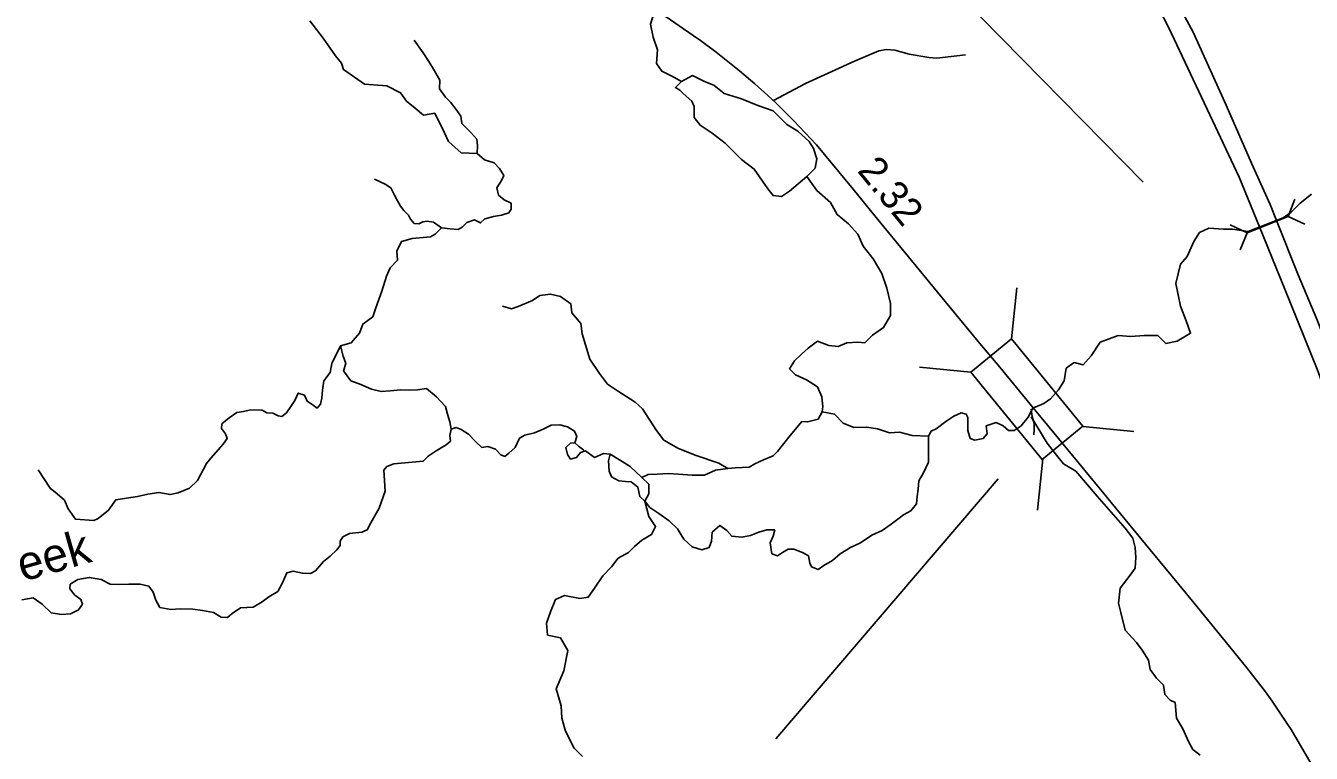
# Model space of a CAD drawing. Extents: x 2082433 to 2279600, y 546599 to 755198.
# Drawn here: x 2171934 to 2177586, y 559298 to 562498 of the extents above; entities that cross this region are included whole.
import ezdxf

# ---------------------------------------------------------------- set-up
doc = ezdxf.new("R2010")
doc.units = 0
for name, color, linetype in [('Exist Hydrographic Creek Single Shore', 7, 'Continuous'), ('Exist Hydrographic Creek Single Shore Label', 7, 'Continuous'), ('Exist Hydrographic Misc Water Feature', 7, 'Continuous'), ('Exist Hydrographic Pond Over 1500 Sq Ft', 7, 'Continuous'), ('Exist Road Non-System Type 51', 7, 'Continuous'), ('Exist Road Primary Interstate Divided Center Attributed', 7, 'Continuous'), ('Exist Road Primary Interstate Structure Culvert CELL', 7, 'Continuous'), ('Exist Road Primary Interstate Structure Culvert Number Label', 7, 'Continuous'), ('Exist Road Primary NC Attributed', 7, 'Continuous'), ('Exist Road Primary NC Service Mileage Hundredths English Label', 7, 'Continuous'), ('Exist Road Primary NC Structure Standard Bridge CELL', 7, 'Continuous'), ('Exist Road Primary NC Structure Standard Bridge Number Label', 7, 'Continuous')]:
    doc.layers.add(name, color=color, linetype=linetype)

msp = doc.modelspace()

# ---------------------------------------------------------------- linework, layer by layer
at = {"layer": 'Exist Hydrographic Creek Single Shore'}
for points in [[(2174670.1, 562783.7), (2174707.7, 562614.1), (2174700.2, 562565.1), (2174681.3, 562504.8), (2174692.6, 562448.2), (2174711.5, 562391.7), (2174707.7, 562331.4), (2174730.3, 562297.5), (2174783, 562271.1), (2174816.9, 562252.2)], [(2173182.5, 562519.8), (2173240.9, 562442.6), (2173295.5, 562365.3), (2173321.9, 562333.3), (2173331.3, 562305), (2173423.5, 562240.9), (2173521.5, 562233.4), (2173581.7, 562203.2), (2173608.1, 562165.5), (2173645.7, 562135.4), (2173683.4, 562105.2), (2173732.3, 562112.8), (2173773.8, 562029.9), (2173792.6, 561988.4), (2173849.1, 561939.4), (2173918.8, 561935.6)], [(2173762.5, 561609.6), (2173800.1, 561604), (2173835.9, 561602.1), (2173852.9, 561611.5), (2173873.6, 561632.2), (2173907.5, 561643.5), (2173933.8, 561630.3), (2173952.6, 561649.2), (2173990.3, 561658.6), (2174026.1, 561664.3), (2174058.1, 561675.6), (2174067.5, 561690.6), (2174067.5, 561717), (2174037.4, 561732.1), (2174012.9, 561752.8), (2174005.4, 561784.9), (2174026.1, 561816.9), (2174035.5, 561839.5), (2174016.7, 561869.7), (2173994.1, 561894.2), (2173950.8, 561907.4), (2173918.8, 561935.6), (2173920.6, 561971.4), (2173916.9, 561999.7), (2173890.5, 562028), (2173851, 562067.6), (2173847.2, 562099.6), (2173826.5, 562129.7), (2173802, 562161.8), (2173779.4, 562184.4), (2173753.1, 562220.2), (2173754.9, 562257.9), (2173730.5, 562299.4), (2173706, 562340.8), (2173681.5, 562378.5), (2173642, 562435)], [(2173762.5, 561609.6), (2173726.7, 561634.1), (2173698.4, 561637.9), (2173679.6, 561636), (2173662.7, 561626.6), (2173642, 561628.5), (2173625, 561647.3), (2173617.5, 561664.3), (2173596.8, 561685), (2173581.7, 561703.8), (2173568.5, 561728.3), (2173555.3, 561752.8), (2173538.4, 561784.9), (2173513.9, 561801.8), (2173466.8, 561822.6)], [(2175367.8, 561835), (2175411.9, 561773.6), (2175472.2, 561720.8), (2175502.3, 561668), (2175551.3, 561626.6), (2175592.7, 561581.3), (2175615.3, 561528.6), (2175660.5, 561472), (2175698.1, 561408), (2175720.7, 561343.9), (2175735.8, 561276), (2175735.8, 561223.3), (2175705.7, 561170.5), (2175656.7, 561136.6), (2175622.8, 561102.7), (2175592.7, 561106.4), (2175543.7, 561102.7), (2175506.1, 561087.6), (2175464.7, 561091.4), (2175415.7, 561110.2), (2175374.3, 561080), (2175344.1, 561053.7), (2175314, 561023.5), (2175291.4, 560989.6), (2175317.8, 560963.2), (2175366.7, 560940.6), (2175415.7, 560910.4), (2175434.5, 560865.2), (2175438.3, 560823.7), (2175435.8, 560799.8)], [(2177587.3, 561757.2), (2177537.6, 561717.4), (2177497.8, 561677.6), (2177463.1, 561652.7), (2177309, 561593), (2177239.5, 561603), (2177199.7, 561603), (2177135.1, 561608), (2177095.4, 561588.1), (2177070.5, 561548.3), (2177040.7, 561483.6), (2177010.9, 561448.8), (2176991, 561364.3), (2177010.9, 561264.8), (2177035.7, 561200.2), (2177055.6, 561145.5), (2176996, 561110.7), (2176946.3, 561100.7), (2176911.5, 561135.5), (2176851.9, 561135.5), (2176792.3, 561130.6), (2176737.6, 561135.5), (2176658.1, 561105.7), (2176618.4, 561046), (2176583.6, 561006.2), (2176543.8, 561016.2), (2176509, 560991.3), (2176499.1, 560936.6), (2176474.3, 560896.8), (2176439.5, 560857), (2176409.7, 560837.1), (2176361.3, 560816.2), (2176341.5, 560776.4), (2176310.3, 560737.7), (2176280.5, 560717.8), (2176255.6, 560717.8), (2176230.8, 560737.7), (2176201, 560752.6), (2176156.3, 560737.7)], [(2173318.1, 561089.5), (2173365.2, 561102.7), (2173400.9, 561146), (2173416, 561185.6), (2173459.3, 561217.6), (2173472.5, 561257.2), (2173498.9, 561330.7), (2173519.6, 561396.7), (2173536.5, 561432.5), (2173568.5, 561466.4), (2173564.8, 561506), (2173585.5, 561549.3), (2173632.5, 561562.5), (2173664.6, 561564.4), (2173713.5, 561570), (2173734.2, 561581.3), (2173762.5, 561609.6)], [(2175020.9, 560551.2), (2174981.1, 560573.6), (2174881.7, 560608.4), (2174804.7, 560638.2), (2174740.1, 560675.5), (2174707.8, 560717.8), (2174675.5, 560767.5), (2174645.7, 560812.3), (2174613.4, 560842.1), (2174536.4, 560891.8), (2174491.7, 560921.7), (2174456.9, 560968.9), (2174414.7, 561031.1), (2174379.9, 561143), (2174374.9, 561187.7), (2174335.2, 561235), (2174330.2, 561274.8), (2174285.5, 561307.1), (2174240.8, 561317), (2174193.6, 561312.1), (2174161.3, 561289.7), (2174099.2, 561262.3), (2174069.3, 561252.4), (2174029.6, 561264.8)], [(2173318.1, 561089.5), (2173280.4, 561012.2), (2173272.9, 560972.6), (2173244.7, 560936.8), (2173239, 560895.4), (2173235.2, 560859.6), (2173229.6, 560833.2), (2173214.5, 560816.2), (2173197.6, 560829.4), (2173171.2, 560846.4), (2173159.9, 560872.8), (2173131.7, 560882.2), (2173116.6, 560850.1), (2173099.7, 560823.8), (2173080.8, 560795.5), (2173060.1, 560778.5), (2173043.2, 560782.3), (2173020.6, 560793.6), (2172994.2, 560795.5), (2172973.5, 560806.8), (2172922.7, 560808.7), (2172890.7, 560801.1), (2172862.4, 560797.4), (2172828.5, 560772.9), (2172796.5, 560746.5), (2172794.6, 560725.8), (2172811.6, 560703.1), (2172819.1, 560682.4), (2172802.2, 560657.9), (2172747.6, 560595.7), (2172728.7, 560573.1), (2172689.2, 560497.7), (2172653.4, 560463.8), (2172604.5, 560443.1), (2172568.7, 560435.5), (2172519.7, 560445), (2172470.8, 560437.4), (2172425.6, 560428), (2172376.6, 560420.5), (2172329.5, 560412.9), (2172297.5, 560367.7), (2172252.3, 560330), (2172233.5, 560322.5)], [(2173803.9, 560723.9), (2173798.2, 560755.9), (2173788.8, 560789.8), (2173779.4, 560823.8), (2173758.7, 560844.5), (2173739.9, 560865.2), (2173696.6, 560902.9), (2173657, 560897.2), (2173619.4, 560895.4), (2173583.6, 560897.2), (2173536.5, 560891.6), (2173497, 560889.7), (2173453.7, 560899.1), (2173406.6, 560919.9), (2173363.3, 560936.8), (2173331.3, 560980.2), (2173340.7, 561012.2), (2173329.4, 561044.2), (2173318.1, 561089.5)], [(2175902.8, 560692.9), (2175830.8, 560695.4), (2175776.1, 560710.3), (2175731.4, 560707.8), (2175679.2, 560725.2), (2175632, 560732.7), (2175574.9, 560730.2), (2175527.7, 560750.1), (2175490.4, 560789.9), (2175435.8, 560799.8), (2175418.4, 560767.5), (2175371.2, 560755.1), (2175346.3, 560757.6), (2175289.2, 560688), (2175239.5, 560625.8), (2175219.6, 560605.9), (2175177.4, 560588.5), (2175140.1, 560571.1), (2175115.3, 560556.2), (2175053.2, 560553.7), (2175020.9, 560551.2)], [(2176156.3, 560737.7), (2176161.2, 560702.9), (2176143.8, 560683), (2176106.6, 560675.5), (2176086.7, 560683), (2176076.8, 560717.8), (2176076.8, 560745.1), (2176076.8, 560775), (2176069.3, 560789.9), (2176046.9, 560794.9), (2176014.6, 560780), (2175979.9, 560757.6), (2175937.6, 560725.2), (2175915.3, 560715.3), (2175902.8, 560692.9)], [(2176365.8, 560699.2), (2176367.7, 560723.3), (2176367.4, 560745.2), (2176365.6, 560759.3), (2176359.5, 560779.2), (2176354.1, 560810.9)], [(2174348.1, 560663.6), (2174357.5, 560691.8), (2174346.2, 560714.4), (2174316.1, 560733.3), (2174282.2, 560742.7), (2174244.5, 560740.8), (2174208.7, 560723.9), (2174171.1, 560706.9), (2174127.8, 560697.5), (2174105.2, 560684.3), (2174086.3, 560642.8), (2174058.1, 560618.3), (2174041.1, 560603.3), (2174022.3, 560610.8), (2173999.7, 560635.3), (2173965.8, 560646.6), (2173939.5, 560642.8), (2173913.1, 560667.3), (2173881.1, 560701.3), (2173849.1, 560722), (2173826.5, 560731.4), (2173803.9, 560723.9)], [(2177098.3, 559289.9), (2177065.3, 559314.7), (2177046.1, 559350.4), (2177021.4, 559405.4), (2176993.9, 559452.1), (2176988.4, 559520.9), (2176966.4, 559531.9), (2176941.7, 559556.6), (2176936.2, 559597.9), (2176906, 559628.1), (2176878.5, 559666.6), (2176870.3, 559707.9), (2176842.8, 559751.9), (2176818.1, 559784.9), (2176768.6, 559839.9), (2176749.4, 559916.9), (2176738.4, 559958.1), (2176746.6, 560024.1), (2176790.6, 560081.8), (2176812.6, 560112.1), (2176815.3, 560158.8), (2176812.6, 560202.8), (2176801.6, 560244.1), (2176768.6, 560288.1), (2176645, 560428.3), (2176551.6, 560538.3), (2176496.6, 560571.3), (2176466.4, 560609.8), (2176425.2, 560662), (2176355, 560777.5)], [(2173803.9, 560723.9), (2173798.5, 560695.5), (2173802.2, 560671.4), (2173781.8, 560654.6), (2173739.1, 560628.6), (2173703.9, 560604.5), (2173681.6, 560582.2), (2173633.3, 560578.5), (2173551.7, 560571), (2173522, 560559.9), (2173509, 560543.2), (2173513.7, 560450.3), (2173487.7, 560376), (2173450.6, 560311), (2173435.7, 560281.3), (2173411.6, 560270.1), (2173357.8, 560264.5), (2173328.1, 560249.7), (2173317, 560231.1), (2173317, 560212.5), (2173302.1, 560192.1), (2173272.4, 560164.2), (2173242.8, 560141.9), (2173207.5, 560101.1), (2173185.2, 560088.1), (2173150, 560089.9), (2173109.2, 560099.2), (2173081.3, 560091.8), (2173060.9, 560045.3), (2173042.4, 560010), (2173003.4, 559985.9), (2172973.7, 559963.6), (2172933.8, 559941.3), (2172878.1, 559937.6), (2172841, 559913.4), (2172820.6, 559894.9), (2172792.8, 559896.7), (2172759.4, 559917.2), (2172711.1, 559926.4), (2172668.5, 559932), (2172612.8, 559933.9), (2172572, 559930.2), (2172523.7, 559939.4), (2172505.2, 559971), (2172494, 560006.3), (2172475.5, 560032.3), (2172436.5, 560041.6), (2172386.4, 560041.6), (2172340, 560039.8), (2172304.8, 560041.6), (2172264.9, 560062.1), (2172212.9, 560071.3), (2172162.8, 560062.1), (2172129.4, 560041.6), (2172127.6, 560021.2), (2172149.8, 559993.3), (2172175.8, 559974.7), (2172183.2, 559954.3), (2172166.5, 559928.3), (2172131.3, 559911.6), (2172090.5, 559907.9), (2172045.9, 559915.3), (2172006, 559954.3), (2171967.1, 559982.2), (2171917, 559972.9)], [(2175902.8, 560692.9), (2175902.8, 560633.2), (2175902.8, 560578.5), (2175880.5, 560531.3), (2175860.6, 560496.5), (2175858.1, 560459.2), (2175853.2, 560426.9), (2175850.7, 560394.5), (2175825.8, 560364.7), (2175793.5, 560347.3), (2175773.7, 560332.4), (2175738.9, 560305), (2175699.1, 560277.7), (2175654.4, 560257.8), (2175604.7, 560223), (2175560, 560203.1), (2175515.3, 560175.7), (2175480.5, 560145.9), (2175443.2, 560123.5), (2175418.4, 560106.1), (2175388.6, 560118.5), (2175381.1, 560133.5), (2175376.1, 560165.8), (2175348.8, 560180.7), (2175311.5, 560195.6), (2175286.7, 560195.6), (2175261.9, 560180.7), (2175239.5, 560165.8), (2175214.7, 560175.7), (2175207.2, 560223), (2175219.6, 560252.8), (2175227.1, 560280.2), (2175192.3, 560280.2), (2175157.5, 560270.2), (2175120.2, 560255.3), (2175083, 560247.8), (2175038.3, 560252.8), (2175015.9, 560277.7), (2174986.1, 560300.1), (2174951.3, 560270.2), (2174948.8, 560230.4), (2174938.9, 560203.1), (2174906.6, 560193.1), (2174864.4, 560205.6), (2174827.1, 560240.4), (2174799.8, 560285.1), (2174762.5, 560319.9), (2174717.8, 560352.3), (2174678, 560379.6), (2174655.7, 560407)], [(2174474.3, 560615.8), (2174434.7, 560599.5), (2174395.1, 560627.8), (2174372.5, 560620.2), (2174355.6, 560599.5), (2174329.2, 560592), (2174316.1, 560612.7), (2174308.5, 560642.8), (2174329.2, 560661.7), (2174348.1, 560663.6), (2174365, 560648.5), (2174387.6, 560631.5)], [(2174643.2, 560511.4), (2174591.1, 560558.7), (2174543.9, 560588.5), (2174504.1, 560613.4), (2174474.3, 560615.8)], [(2174655.7, 560407), (2174633.3, 560426.9), (2174625.8, 560469.1), (2174596, 560491.5), (2174571.2, 560494), (2174541.4, 560496.5), (2174509.1, 560513.9), (2174499.1, 560538.8), (2174496.7, 560583.5), (2174504.1, 560613.4)], [(2175020.9, 560551.2), (2174966.2, 560543.7), (2174919, 560521.4), (2174864.4, 560521.4), (2174802.2, 560526.3), (2174760, 560528.8), (2174710.3, 560526.3), (2174670.6, 560523.8), (2174643.2, 560511.4)], [(2174655.7, 560407), (2174673.1, 560439.3), (2174673.1, 560481.6), (2174643.2, 560511.4)], [(2174655.7, 560407), (2174673.1, 560339.8), (2174702.9, 560295.1), (2174685.5, 560260.3), (2174643.2, 560235.4), (2174610.9, 560208.1), (2174583.6, 560180.7), (2174538.9, 560155.8), (2174509.1, 560118.5), (2174471.8, 560078.8), (2174434.5, 560024.1), (2174407.2, 559984.3), (2174370, 559979.3), (2174302.9, 559991.7), (2174263.1, 559974.3), (2174240.8, 559919.6), (2174223.4, 559869.9), (2174228.3, 559817.7), (2174285.5, 559805.2), (2174317.8, 559750.5), (2174300.4, 559661), (2174265.6, 559581.4), (2174288, 559506.9), (2174290.5, 559452.1), (2174307.8, 559395), (2174345.1, 559320.4), (2174382.4, 559283.1)]]:
    msp.add_lwpolyline(points, dxfattribs=at)
at = {"layer": 'Exist Hydrographic Misc Water Feature'}
msp.add_lwpolyline([(2172233.5, 560322.5), (2172152.5, 560328.1), (2172120.5, 560373.3), (2172103.6, 560411), (2172071.6, 560439.3), (2172041.5, 560463.8), (2171988.7, 560544.8)], dxfattribs=at)
at = {"layer": 'Exist Hydrographic Pond Over 1500 Sq Ft'}
msp.add_lwpolyline([(2174816.9, 562252.2), (2174865.9, 562278.6), (2174918.6, 562252.2), (2174960, 562237.2), (2175005.2, 562199.5), (2175080.5, 562176.9), (2175152.1, 562146.7), (2175219.9, 562124.1), (2175280.1, 562063.8), (2175329.1, 562033.6), (2175378, 561988.4), (2175396.9, 561958.2), (2175411.9, 561913), (2175404.4, 561871.6), (2175367.8, 561835), (2175291.4, 561769.8), (2175257.5, 561747.2), (2175219.9, 561750.9), (2175197.3, 561781.1), (2175137, 561867.8), (2175080.5, 561909.2), (2175009, 561980.9), (2174952.5, 562026.1), (2174899.8, 562060), (2174873.4, 562093.9), (2174873.4, 562142.9), (2174862.1, 562165.5), (2174824.5, 562199.5), (2174809.4, 562214.5), (2174790.6, 562225.9)], close=True, dxfattribs=at)
at = {"layer": 'Exist Road Non-System Type 51'}
msp.add_lwpolyline([(2175221.1, 562168.7), (2175362.5, 562244.1), (2175577.4, 562342.6), (2175684.2, 562386.9), (2175718.9, 562393.9), (2175755, 562391.1), (2175818.8, 562373.1), (2175904.8, 562357.8), (2175939.4, 562355), (2176065.6, 562370.3)], dxfattribs=at)
at = {"layer": 'Exist Road Primary Interstate Divided Center Attributed'}
for points in [[(2174845.9, 565828.2), (2175164.1, 565394.3), (2175431.6, 565020.1), (2175679.8, 564662.7), (2175945.9, 564271.5), (2176172.2, 563904.2), (2176391.6, 563549.8), (2176556.4, 563264.9), (2176685, 563014.7), (2176794.7, 562815.2), (2176958.5, 562491.5), (2177140.1, 562106.4), (2177269.2, 561831.4), (2177358, 561613)], [(2177434, 561641.8), (2177405.7, 561712.2), (2177323.8, 561892.9), (2177211.6, 562149), (2177066.5, 562470.2), (2177002.1, 562588.8), (2176863.2, 562854.9), (2176755.4, 563075.3), (2176592.1, 563360.2), (2176453.1, 563598.5), (2176237.7, 563964.8), (2175980.6, 564377.8), (2175729.4, 564733.2), (2175571.4, 564936.4), (2175438.6, 565146.1), (2175148.7, 565557.1), (2174927.3, 565864.9)], [(2179191.3, 557234.6), (2179066.9, 557476.4), (2178994.6, 557643), (2178885.4, 557891.2), (2178731, 558246.6), (2178561.2, 558647.6), (2178455, 558916.7), (2178244.1, 559485.5), (2178094.2, 559898.5), (2177946.2, 560304.5), (2177811.2, 560689.7), (2177685.1, 561014.3), (2177610.7, 561206.9), (2177528.3, 561402.5), (2177434, 561641.8)], [(2177358, 561613), (2177470.7, 561340), (2177611.7, 560987.5), (2177861.9, 560301.6), (2178014.7, 559877.6), (2178165.6, 559466.7), (2178378.6, 558891.9), (2178496.7, 558588.1), (2178651.6, 558209.8), (2178829.8, 557827.6), (2178899.7, 557661.1), (2179130.8, 557185.2)]]:
    msp.add_lwpolyline(points, dxfattribs=at)
at = {"layer": 'Exist Road Primary Interstate Structure Culvert CELL'}
for p, q in [((2177514.5, 561735.4), (2177484.3, 561659.6)), ((2177303.7, 561587.6), (2177484.3, 561659.6)), ((2177558.4, 561625.3), (2177484.3, 561659.6)), ((2177229.6, 561621.9), (2177303.7, 561587.6)), ((2177273.5, 561511.8), (2177303.7, 561587.6))]:
    msp.add_line(p, q, dxfattribs=at)
at = {"layer": 'Exist Road Primary Interstate Structure Culvert Number Label'}
msp.add_line((2176846.8, 561810.5), (2174303.9, 564398.5), dxfattribs=at)
at = {"layer": 'Exist Road Primary NC Attributed'}
for points in [[(2176362.7, 560817), (2176216.7, 560995.5), (2176129.4, 561100.9), (2175976.9, 561285.3), (2175815.4, 561481.1), (2175673.1, 561654.8), (2175571.4, 561778.8), (2175410.5, 561973.5), (2175310.9, 562079.8), (2175234.4, 562156.2), (2175197, 562191.2), (2175139.9, 562241.7), (2175072.9, 562299.6), (2174969.8, 562382.2), (2174901, 562432.9), (2174868.6, 562455.5), (2174645.5, 562608.7)], [(2177595.9, 559234.5), (2177497.7, 559402.7), (2177476, 559435.1), (2177414.7, 559526.5), (2177384.3, 559568.1), (2177354.8, 559607.2), (2177303.5, 559673.6), (2177194.1, 559806.9), (2177084.3, 559941.7), (2177003.5, 560040.1), (2176877.7, 560192.6), (2176706.7, 560400.8), (2176673.7, 560440.2), (2176516.3, 560632.1), (2176454.8, 560707.4), (2176362.7, 560817)]]:
    msp.add_lwpolyline(points, dxfattribs=at)
at = {"layer": 'Exist Road Primary NC Structure Standard Bridge CELL'}
for p, q in [((2176291.1, 561345.6), (2176268.4, 561120.4)), ((2175863.8, 560996.6), (2176089, 560973.9)), ((2176581.1, 560735.7), (2176806.3, 560713)), ((2176405.8, 560592.5), (2176383, 560367.3))]:
    msp.add_line(p, q, dxfattribs=at)
msp.add_lwpolyline([(2176268.4, 561120.4), (2176581.9, 560736.4), (2176402.6, 560589.9), (2176089, 560973.9)], close=True, dxfattribs=at)
at = {"layer": 'Exist Road Primary NC Structure Standard Bridge Number Label'}
msp.add_line((2176209.1, 560505), (2175231.6, 559361.1), dxfattribs=at)

# ---------------------------------------------------------------- texts
at = {"layer": 'Exist Hydrographic Creek Single Shore Label'}
msp.add_text('Creek', height=150, rotation=16.0022, dxfattribs=at).set_placement((2171716.6, 559993.6))
at = {"layer": 'Exist Road Primary NC Service Mileage Hundredths English Label'}
msp.add_text('2.32', height=125, rotation=309.359, dxfattribs=at).set_placement((2175586.6, 561858.8))

doc.saveas('drawing.dxf')
